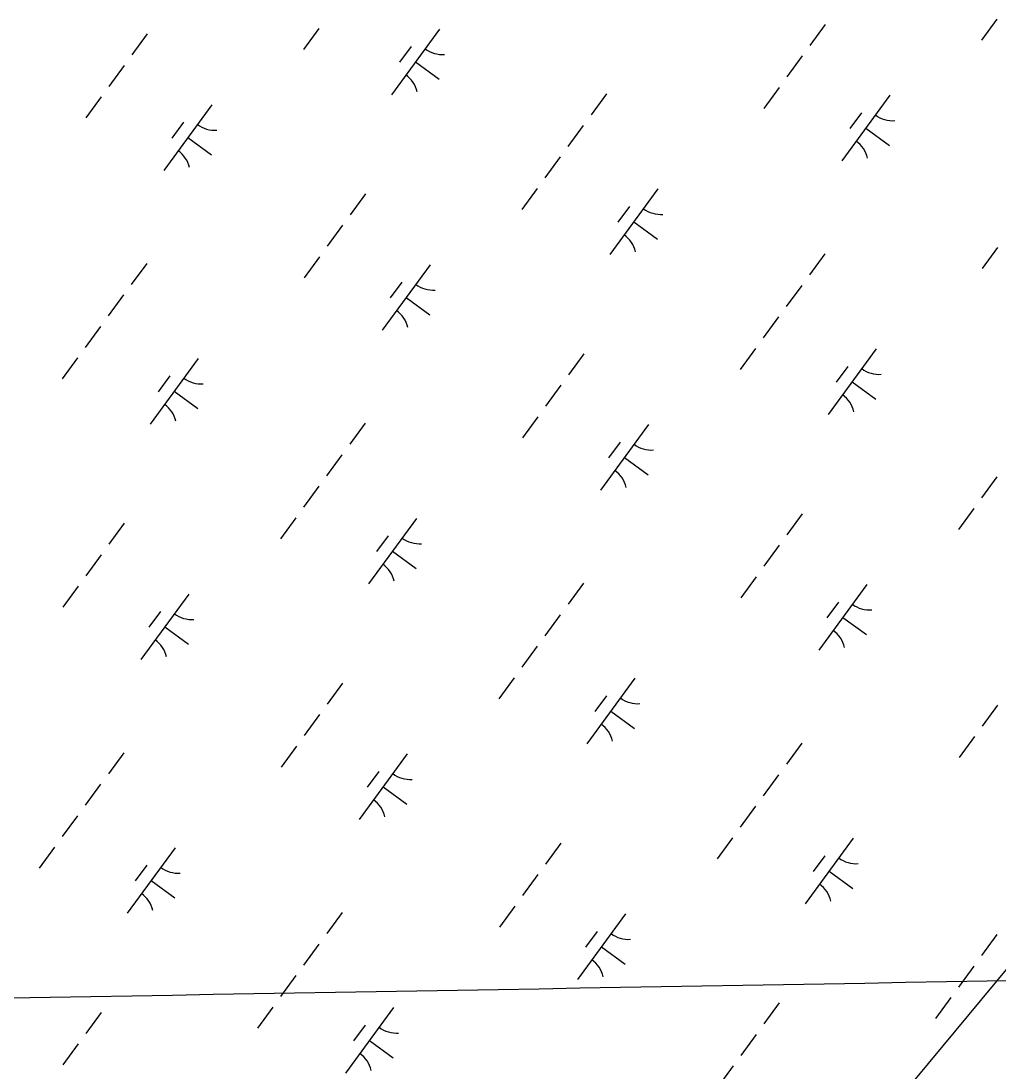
# Model space of a CAD drawing. Extents: x 3905714 to 3926767, y 183354 to 205755.
# Drawn here: x 3914941 to 3915542, y 187283 to 187929 of the extents above; entities that cross this region are included whole.
import ezdxf

# ---------------------------------------------------------------- set-up
doc = ezdxf.new("R2010")
doc.units = 0
for name, color, linetype in [('V-GRID-MAJR', 7, 'Continuous'), ('V-UTIL-LINE', 7, 'Continuous'), ('V-WETL-SWMP', 7, 'Continuous')]:
    doc.layers.add(name, color=color, linetype=linetype)

msp = doc.modelspace()

# ---------------------------------------------------------------- linework, layer by layer
at = {"layer": 'V-GRID-MAJR'}
msp.add_spline([(3911382.55, 187266.99), (3914884.14, 187327.39), (3918088.41, 187383)], degree=3, dxfattribs=at)
at = {"layer": 'V-UTIL-LINE'}
msp.add_lwpolyline([(3915141.88, 186857.82), (3915602.26, 187412.44), (3917208.62, 188427.22), (3918201.85, 190592.37), (3918499.52, 191341.67), (3918705.19, 192156.56), (3920335.23, 195367.27), (3921815.24, 198099.69), (3922187.19, 198661.56)], dxfattribs=at)
at = {"layer": 'V-WETL-SWMP'}
for p, q in [((3915540.99, 187929.87), (3915531.53, 187916.96)), ((3915124.31, 187924.04), (3915114.86, 187911.14)), ((3915198.5, 187923.71), (3915168.95, 187883.38)), ((3915435.57, 187926.58), (3915426.12, 187913.67)), ((3915018.9, 187920.75), (3915009.44, 187907.84)), ((3915181.04, 187912.95), (3915173.95, 187903.27)), ((3915421.39, 187907.22), (3915411.93, 187894.31)), ((3915004.72, 187901.39), (3914995.26, 187888.48)), ((3915183.72, 187903.55), (3915198.24, 187892.91)), ((3915407.21, 187887.86), (3915397.75, 187874.95)), ((3914990.53, 187882.03), (3914981.08, 187869.12)), ((3915301.04, 187883.82), (3915291.59, 187870.91)), ((3915475.21, 187883.02), (3915445.66, 187842.69)), ((3915058.54, 187877.2), (3915028.99, 187836.87)), ((3915457.76, 187872.26), (3915450.67, 187862.58)), ((3915041.09, 187866.43), (3915034, 187856.75)), ((3915286.86, 187864.46), (3915277.4, 187851.55)), ((3915460.44, 187862.86), (3915474.96, 187852.22)), ((3915043.77, 187857.03), (3915058.29, 187846.39)), ((3915272.68, 187845.1), (3915263.22, 187832.19)), ((3915153.08, 187822.44), (3915143.62, 187809.54)), ((3915258.49, 187825.74), (3915249.04, 187812.83)), ((3915332.68, 187825.41), (3915303.13, 187785.07)), ((3915315.22, 187814.64), (3915308.13, 187804.96)), ((3915138.9, 187803.08), (3915129.44, 187790.18)), ((3915317.9, 187805.24), (3915332.42, 187794.6)), ((3915541.39, 187789.55), (3915531.93, 187776.64)), ((3915124.71, 187783.72), (3915115.26, 187770.82)), ((3915435.22, 187785.51), (3915425.77, 187772.6)), ((3915018.55, 187779.69), (3915009.09, 187766.78)), ((3915192.72, 187778.89), (3915163.17, 187738.56)), ((3915175.27, 187768.13), (3915168.18, 187758.45)), ((3915421.04, 187766.15), (3915411.58, 187753.24)), ((3915004.37, 187760.33), (3914994.91, 187747.42)), ((3915177.95, 187758.73), (3915192.47, 187748.09)), ((3915406.86, 187746.79), (3915397.4, 187733.88)), ((3914990.18, 187740.97), (3914980.73, 187728.06)), ((3915287.26, 187724.14), (3915277.8, 187711.23)), ((3915392.67, 187727.43), (3915383.22, 187714.52)), ((3915466.85, 187727.1), (3915437.3, 187686.77)), ((3914976, 187721.61), (3914966.54, 187708.7)), ((3915050.18, 187721.28), (3915020.63, 187680.94)), ((3915032.73, 187710.51), (3915025.64, 187700.83)), ((3915449.4, 187716.34), (3915442.31, 187706.66)), ((3915273.08, 187704.78), (3915263.62, 187691.87)), ((3915452.08, 187706.94), (3915466.6, 187696.3)), ((3915035.41, 187701.11), (3915049.93, 187690.47)), ((3915258.89, 187685.42), (3915249.44, 187672.51)), ((3915152.73, 187681.38), (3915143.27, 187668.47)), ((3915326.9, 187680.59), (3915297.35, 187640.25)), ((3915309.45, 187669.82), (3915302.36, 187660.14)), ((3915138.55, 187662.02), (3915129.09, 187649.11)), ((3915312.13, 187660.42), (3915326.65, 187649.78)), ((3915541.03, 187648.48), (3915531.58, 187635.58)), ((3915124.36, 187642.66), (3915114.91, 187629.75)), ((3915526.85, 187629.12), (3915517.39, 187616.22)), ((3915004.77, 187620.01), (3914995.31, 187607.1)), ((3915110.18, 187623.3), (3915100.72, 187610.39)), ((3915184.36, 187622.97), (3915154.81, 187582.64)), ((3915421.44, 187625.83), (3915411.98, 187612.93)), ((3915166.91, 187612.2), (3915159.82, 187602.52)), ((3914990.58, 187600.65), (3914981.13, 187587.74)), ((3915169.59, 187602.8), (3915184.11, 187592.17)), ((3915407.25, 187606.47), (3915397.8, 187593.57)), ((3914976.4, 187581.29), (3914966.94, 187568.38)), ((3915286.91, 187583.07), (3915277.45, 187570.17)), ((3915393.07, 187587.11), (3915383.61, 187574.21)), ((3915461.08, 187582.28), (3915431.53, 187541.95)), ((3915044.41, 187576.46), (3915014.86, 187536.12)), ((3915443.63, 187571.51), (3915436.53, 187561.83)), ((3915026.95, 187565.69), (3915019.86, 187556.01)), ((3915272.73, 187563.71), (3915263.27, 187550.81)), ((3915446.3, 187562.11), (3915460.82, 187551.48)), ((3915029.63, 187556.29), (3915044.15, 187545.65)), ((3915258.54, 187544.35), (3915249.08, 187531.45)), ((3915244.36, 187524.99), (3915234.9, 187512.09)), ((3915318.54, 187524.67), (3915288.99, 187484.33)), ((3915138.95, 187521.7), (3915129.49, 187508.8)), ((3915301.09, 187513.9), (3915294, 187504.22)), ((3915303.77, 187504.5), (3915318.29, 187493.86)), ((3915541.43, 187508.17), (3915531.98, 187495.26)), ((3915124.76, 187502.34), (3915115.31, 187489.44)), ((3915421.09, 187484.77), (3915411.63, 187471.86)), ((3915527.25, 187488.81), (3915517.79, 187475.9)), ((3915004.42, 187478.94), (3914994.96, 187466.04)), ((3915110.58, 187482.98), (3915101.12, 187470.07)), ((3915178.59, 187478.15), (3915149.04, 187437.82)), ((3915161.13, 187467.38), (3915154.04, 187457.7)), ((3915406.9, 187465.41), (3915397.45, 187452.5)), ((3914990.23, 187459.58), (3914980.78, 187446.68)), ((3915163.81, 187457.98), (3915178.33, 187447.35)), ((3915392.72, 187446.05), (3915383.26, 187433.14)), ((3914976.05, 187440.22), (3914966.59, 187427.32)), ((3915378.54, 187426.69), (3915369.08, 187413.78)), ((3915452.72, 187426.36), (3915423.17, 187386.03)), ((3914961.86, 187420.86), (3914952.41, 187407.96)), ((3915036.05, 187420.53), (3915006.5, 187380.2)), ((3915273.12, 187423.4), (3915263.67, 187410.49)), ((3915435.27, 187415.59), (3915428.17, 187405.91)), ((3915018.59, 187409.77), (3915011.5, 187400.09)), ((3915258.94, 187404.04), (3915249.48, 187391.13)), ((3915437.94, 187406.19), (3915452.46, 187395.55)), ((3915021.27, 187400.37), (3915035.79, 187389.73)), ((3915244.76, 187384.68), (3915235.3, 187371.77)), ((3915138.59, 187380.64), (3915129.14, 187367.73)), ((3915312.77, 187379.84), (3915283.22, 187339.51)), ((3915295.31, 187369.08), (3915288.22, 187359.4)), ((3915541.08, 187367.1), (3915531.63, 187354.2)), ((3915124.41, 187361.28), (3915114.95, 187348.37)), ((3915297.99, 187359.68), (3915312.51, 187349.04)), ((3915526.9, 187347.74), (3915517.44, 187334.84)), ((3915110.23, 187341.92), (3915100.77, 187329.01)), ((3915407.3, 187325.09), (3915397.85, 187312.18)), ((3915512.72, 187328.38), (3915503.26, 187315.48)), ((3914990.63, 187319.26), (3914981.17, 187306.36)), ((3915096.04, 187322.56), (3915086.59, 187309.65)), ((3915170.23, 187322.23), (3915140.68, 187281.9)), ((3915152.77, 187311.46), (3915145.68, 187301.78)), ((3915393.12, 187305.73), (3915383.66, 187292.82)), ((3914976.45, 187299.9), (3914966.99, 187287)), ((3915155.45, 187302.06), (3915169.97, 187291.42)), ((3915378.94, 187286.37), (3915369.48, 187273.46))]:
    msp.add_line(p, q, dxfattribs=at)
for centre, start, end in [((3915200.24, 187925.69), 232.99998, 274.54364), ((3915167.59, 187881.13), 12.99998, 54.54364), ((3915060.28, 187879.17), 232.99998, 274.54364), ((3915476.96, 187885), 232.99998, 274.54364), ((3915444.31, 187840.44), 12.99998, 54.54364), ((3915027.63, 187834.61), 12.99998, 54.54364), ((3915334.42, 187827.38), 232.99998, 274.54364), ((3915301.77, 187782.82), 12.99998, 54.54364), ((3915194.46, 187780.87), 232.99998, 274.54364), ((3915161.81, 187736.3), 12.99998, 54.54364), ((3915468.6, 187729.08), 232.99998, 274.54364), ((3915051.92, 187723.25), 232.99998, 274.54364), ((3915435.95, 187684.51), 12.99998, 54.54364), ((3915019.27, 187678.69), 12.99998, 54.54364), ((3915328.64, 187682.56), 232.99998, 274.54364), ((3915295.99, 187638), 12.99998, 54.54364), ((3915186.1, 187624.95), 232.99998, 274.54364), ((3915153.45, 187580.38), 12.99998, 54.54364), ((3915462.82, 187584.26), 232.99998, 274.54364), ((3915046.15, 187578.43), 232.99998, 274.54364), ((3915430.17, 187539.69), 12.99998, 54.54364), ((3915013.5, 187533.87), 12.99998, 54.54364), ((3915320.28, 187526.64), 232.99998, 274.54364), ((3915287.63, 187482.08), 12.99998, 54.54364), ((3915180.33, 187480.12), 232.99998, 274.54364), ((3915147.68, 187435.56), 12.99998, 54.54364), ((3915454.46, 187428.33), 232.99998, 274.54364), ((3915037.79, 187422.51), 232.99998, 274.54364), ((3915421.81, 187383.77), 12.99998, 54.54364), ((3915005.14, 187377.95), 12.99998, 54.54364), ((3915314.51, 187381.82), 232.99998, 274.54364), ((3915281.86, 187337.26), 12.99998, 54.54364), ((3915171.97, 187324.2), 232.99998, 274.54364), ((3915139.32, 187279.64), 12.99998, 54.54364)]:
    msp.add_arc(centre, 17.62, start, end, dxfattribs=at)

doc.saveas('drawing.dxf')
